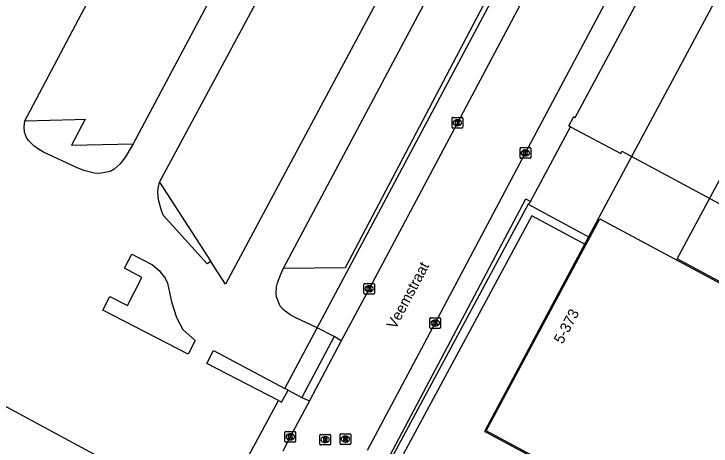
# Model space of a CAD drawing. Extents: x 159489 to 160304, y 383826 to 384530.
# Drawn here: x 159664 to 159729.6, y 384334.8 to 384375.4 of the extents above; entities that cross this region are included whole.
import ezdxf

# ---------------------------------------------------------------- set-up
doc = ezdxf.new("R2010")
doc.units = 0
for name, color, linetype in [('IMGEO_Kolk', 7, 'Continuous'), ('IMGEO_Openbare_ruimte_label', 7, 'Continuous'), ('IMGEO_Pand', 7, 'Continuous'), ('IMGEO_Pand_nummerreeks', 7, 'Continuous'), ('IMGEO_Pand_overbouw', 7, 'Continuous'), ('IMGEO_Parkeervlak_gesloten', 7, 'Continuous'), ('IMGEO_Rijbaan_lokaal_gesloten', 7, 'Continuous'), ('IMGEO_Rijbaan_lokaal_open', 7, 'Continuous'), ('IMGEO_Rioolput', 7, 'Continuous'), ('IMGEO_Voetpad_gesloten', 7, 'Continuous'), ('IMGEO_Voetpad_halfverhard', 7, 'Continuous'), ('IMGEO_Voetpad_open', 7, 'Continuous')]:
    doc.layers.add(name, color=color, linetype=linetype)

msp = doc.modelspace()

# ---------------------------------------------------------------- linework, layer by layer
at = {"layer": 'IMGEO_Kolk'}
for p, q in [((159705.266, 384364.765), (159705.266, 384365.617)), ((159705.341, 384365.691), (159706.193, 384365.691)), ((159705.754, 384365.471), (159705.779, 384365.471)), ((159706.267, 384365.617), (159706.267, 384364.765)), ((159706.193, 384364.691), (159705.341, 384364.691)), ((159705.777, 384364.911), (159705.752, 384364.911)), ((159711.667, 384361.925), (159711.667, 384362.777)), ((159711.742, 384362.851), (159712.594, 384362.851)), ((159712.668, 384362.777), (159712.668, 384361.925)), ((159712.178, 384362.071), (159712.153, 384362.071)), ((159712.155, 384362.631), (159712.18, 384362.631)), ((159712.594, 384361.851), (159711.742, 384361.851)), ((159696.963, 384349.157), (159696.963, 384350.009)), ((159697.038, 384350.083), (159697.89, 384350.083)), ((159697.451, 384349.863), (159697.476, 384349.863)), ((159697.964, 384350.009), (159697.964, 384349.157)), ((159697.89, 384349.083), (159697.038, 384349.083)), ((159697.474, 384349.303), (159697.449, 384349.303)), ((159703.181, 384345.935), (159703.181, 384346.787)), ((159703.256, 384346.861), (159704.108, 384346.861)), ((159703.669, 384346.641), (159703.694, 384346.641)), ((159704.182, 384346.787), (159704.182, 384345.935)), ((159704.108, 384345.861), (159703.256, 384345.861)), ((159703.692, 384346.081), (159703.667, 384346.081)), ((159689.542, 384335.241), (159689.542, 384336.093)), ((159689.617, 384336.167), (159690.469, 384336.167)), ((159690.03, 384335.947), (159690.055, 384335.947)), ((159690.543, 384336.093), (159690.543, 384335.241)), ((159690.469, 384335.167), (159689.617, 384335.167)), ((159690.053, 384335.387), (159690.028, 384335.387))]:
    msp.add_line(p, q, dxfattribs=at)
for points in [[(159705.266, 384364.765), (159705.266, 384365.617)], [(159705.341, 384365.691), (159706.193, 384365.691)], [(159705.587, 384365.391), (159705.71, 384365.391), (159705.71, 384365.24), (159705.84, 384365.391), (159706.004, 384365.391), (159705.858, 384365.24), (159706.011, 384364.991), (159705.859, 384364.991), (159705.774, 384365.155), (159705.71, 384365.088), (159705.71, 384364.991), (159705.587, 384364.991), (159705.587, 384365.391)], [(159706.267, 384365.617), (159706.267, 384364.765)], [(159706.193, 384364.691), (159705.341, 384364.691)], [(159711.667, 384361.925), (159711.667, 384362.777)], [(159711.742, 384362.851), (159712.594, 384362.851)], [(159712.668, 384362.777), (159712.668, 384361.925)], [(159711.988, 384362.551), (159712.111, 384362.551), (159712.111, 384362.4), (159712.241, 384362.551), (159712.405, 384362.551), (159712.259, 384362.4), (159712.412, 384362.151), (159712.26, 384362.151), (159712.175, 384362.315), (159712.111, 384362.248), (159712.111, 384362.151), (159711.988, 384362.151), (159711.988, 384362.551)], [(159712.594, 384361.851), (159711.742, 384361.851)], [(159696.963, 384349.157), (159696.963, 384350.009)], [(159697.038, 384350.083), (159697.89, 384350.083)], [(159697.284, 384349.783), (159697.407, 384349.783), (159697.407, 384349.632), (159697.537, 384349.783), (159697.701, 384349.783), (159697.555, 384349.632), (159697.708, 384349.383), (159697.556, 384349.383), (159697.471, 384349.547), (159697.407, 384349.48), (159697.407, 384349.383), (159697.284, 384349.383), (159697.284, 384349.783)], [(159697.964, 384350.009), (159697.964, 384349.157)], [(159697.89, 384349.083), (159697.038, 384349.083)], [(159703.181, 384345.935), (159703.181, 384346.787)], [(159703.256, 384346.861), (159704.108, 384346.861)], [(159703.502, 384346.561), (159703.625, 384346.561), (159703.625, 384346.41), (159703.755, 384346.561), (159703.919, 384346.561), (159703.773, 384346.41), (159703.926, 384346.161), (159703.774, 384346.161), (159703.689, 384346.325), (159703.625, 384346.258), (159703.625, 384346.161), (159703.502, 384346.161), (159703.502, 384346.561)], [(159704.182, 384346.787), (159704.182, 384345.935)], [(159704.108, 384345.861), (159703.256, 384345.861)], [(159689.542, 384335.241), (159689.542, 384336.093)], [(159689.617, 384336.167), (159690.469, 384336.167)], [(159689.863, 384335.867), (159689.986, 384335.867), (159689.986, 384335.716), (159690.116, 384335.867), (159690.28, 384335.867), (159690.134, 384335.716), (159690.287, 384335.467), (159690.135, 384335.467), (159690.05, 384335.631), (159689.986, 384335.564), (159689.986, 384335.467), (159689.863, 384335.467), (159689.863, 384335.867)], [(159690.543, 384336.093), (159690.543, 384335.241)], [(159690.469, 384335.167), (159689.617, 384335.167)]]:
    msp.add_lwpolyline(points, dxfattribs=at)
for centre, start, end in [((159705.343, 384365.615), 91.55205, 178.44795), ((159705.343, 384365.615), 91.55205, 178.44795), ((159706.191, 384365.615), 1.55205, 88.44795), ((159706.191, 384365.615), 1.55205, 88.44795), ((159705.343, 384364.767), 181.55205, 268.44795), ((159705.343, 384364.767), 181.55205, 268.44795), ((159706.191, 384364.767), 271.55205, 358.44795), ((159706.191, 384364.767), 271.55205, 358.44795), ((159711.744, 384362.775), 91.55205, 178.44795), ((159711.744, 384362.775), 91.55205, 178.44795), ((159712.592, 384362.775), 1.55205, 88.44795), ((159712.592, 384362.775), 1.55205, 88.44795), ((159711.744, 384361.927), 181.55205, 268.44795), ((159711.744, 384361.927), 181.55205, 268.44795), ((159712.592, 384361.927), 271.55205, 358.44795), ((159712.592, 384361.927), 271.55205, 358.44795), ((159697.04, 384350.007), 91.55205, 178.44795), ((159697.04, 384350.007), 91.55205, 178.44795), ((159697.888, 384350.007), 1.55205, 88.44795), ((159697.888, 384350.007), 1.55205, 88.44795), ((159697.04, 384349.159), 181.55205, 268.44795), ((159697.04, 384349.159), 181.55205, 268.44795), ((159697.888, 384349.159), 271.55205, 358.44795), ((159697.888, 384349.159), 271.55205, 358.44795), ((159703.258, 384346.785), 91.55205, 178.44795), ((159703.258, 384346.785), 91.55205, 178.44795), ((159704.106, 384346.785), 1.55205, 88.44795), ((159704.106, 384346.785), 1.55205, 88.44795), ((159703.258, 384345.937), 181.55205, 268.44795), ((159703.258, 384345.937), 181.55205, 268.44795), ((159704.106, 384345.937), 271.55205, 358.44795), ((159704.106, 384345.937), 271.55205, 358.44795), ((159689.619, 384336.091), 91.55205, 178.44795), ((159689.619, 384336.091), 91.55205, 178.44795), ((159690.467, 384336.091), 1.55205, 88.44795), ((159690.467, 384336.091), 1.55205, 88.44795), ((159689.619, 384335.243), 181.55205, 268.44795), ((159689.619, 384335.243), 181.55205, 268.44795), ((159690.467, 384335.243), 271.55205, 358.44795), ((159690.467, 384335.243), 271.55205, 358.44795)]:
    msp.add_arc(centre, 0.0765, start, end, dxfattribs=at)
for centre, major_axis, ratio, start_param, end_param in [((159705.753, 384365.191), (-0.387, 0.002), 0.722429, 4.712389, 7.853982), ((159705.778, 384365.191), (-0.39, 0.002), 0.717154, 1.570796, 4.712389), ((159712.154, 384362.351), (-0.387, 0.002), 0.722429, 4.712389, 7.853982), ((159712.179, 384362.351), (-0.39, 0.002), 0.717154, 1.570796, 4.712389), ((159697.45, 384349.583), (-0.387, 0.002), 0.722429, 4.712389, 7.853982), ((159697.475, 384349.583), (-0.39, 0.002), 0.717154, 1.570796, 4.712389), ((159703.668, 384346.361), (-0.387, 0.002), 0.722429, 4.712389, 7.853982), ((159703.693, 384346.361), (-0.39, 0.002), 0.717154, 1.570796, 4.712389), ((159690.029, 384335.667), (-0.387, 0.002), 0.722429, 4.712389, 7.853982), ((159690.054, 384335.667), (-0.39, 0.002), 0.717154, 1.570796, 4.712389)]:
    msp.add_ellipse(centre, major_axis=major_axis, ratio=ratio, start_param=start_param, end_param=end_param, dxfattribs=at)
at = {"layer": 'IMGEO_Pand'}
for points in [[(159716.4, 384364.81), (159716.246, 384364.892), (159716.722, 384365.762), (159716.859, 384365.689), (159735.43, 384400.212)], [(159716.4, 384364.81), (159721.137, 384362.285), (159721.26, 384362.516), (159807.547, 384316.187)], [(159617.084, 384363.924), (159617.547, 384363.691), (159618.727, 384363.096), (159618.493, 384362.659), (159623.062, 384360.208), (159623.309, 384360.657), (159624.059, 384360.245), (159623.816, 384359.804), (159682.896, 384327.942)], [(159718.221, 384354.406), (159719.159, 384356.157), (159745.463, 384342.08), (159744.495, 384340.27)], [(159717.843, 384353.7), (159718.221, 384354.406)], [(159744.117, 384339.565), (159734.794, 384322.143), (159708.49, 384336.235), (159717.843, 384353.7)]]:
    msp.add_lwpolyline(points, dxfattribs=at)
at = {"layer": 'IMGEO_Pand_overbouw'}
for points in [[(159772.845, 384392.873), (159746.364, 384407.132), (159719.057, 384356.211), (159708.316, 384336.181), (159708.428, 384336.121), (159728.589, 384325.319), (159734.596, 384322.101), (159734.859, 384321.96), (159745.598, 384342.008)], [(159738.212, 384346.096), (159726.464, 384352.384), (159749.757, 384395.713), (159761.464, 384389.436)], [(159745.463, 384342.08), (159744.495, 384340.27), (159744.117, 384339.565), (159734.794, 384322.143), (159708.49, 384336.235), (159717.843, 384353.7), (159718.221, 384354.406), (159719.159, 384356.157)]]:
    msp.add_lwpolyline(points, close=True, dxfattribs=at)
at = {"layer": 'IMGEO_Parkeervlak_gesloten'}
for points in [[(159689.415, 384351.507), (159695.239, 384351.569), (159708.865, 384377.474), (159703.07, 384377.2)], [(159665.072, 384365.355), (159669.77, 384365.497), (159670.746, 384365.527), (159669.452, 384363.069), (159675.243, 384363.209)], [(159677.739, 384359.604), (159682.548, 384352.155)]]:
    msp.add_lwpolyline(points, dxfattribs=at)
at = {"layer": 'IMGEO_Rijbaan_lokaal_gesloten'}
for points in [[(159697.323, 384334.416), (159703.682, 384346.361), (159712.168, 384362.351), (159726.086, 384388.453), (159715.08, 384394.302), (159699.103, 384402.825), (159698.719, 384403.028)], [(159711.677, 384376.272), (159705.767, 384365.191), (159697.464, 384349.583), (159694.841, 384344.687)], [(159694.841, 384344.687), (159691.838, 384339.042)], [(159691.838, 384339.042), (159690.043, 384335.667), (159689.333, 384334.311)]]:
    msp.add_lwpolyline(points, dxfattribs=at)
at = {"layer": 'IMGEO_Rijbaan_lokaal_open'}
for points in [[(159665.072, 384365.355), (159665.311, 384365.821), (159675.733, 384385.513), (159678.738, 384385.659)], [(159687.417, 384386.081), (159675.243, 384363.209)], [(159677.739, 384359.604), (159691.369, 384384.932)], [(159698.84, 384377.821), (159683.929, 384350.016), (159682.548, 384352.155)], [(159689.415, 384351.507), (159703.07, 384377.2)], [(159675.243, 384363.209), (159674.888, 384362.565), (159674.521, 384361.969), (159674.029, 384361.331), (159673.472, 384360.833), (159673.085, 384360.615), (159672.07, 384360.408), (159671.586, 384360.438), (159670.614, 384360.692), (159669.925, 384360.97), (159666.812, 384362.436), (159666.339, 384362.706), (159665.895, 384363.003), (159665.361, 384363.549), (159665.216, 384363.794), (159665.035, 384364.301), (159664.99, 384364.806), (159665.072, 384365.355)], [(159682.548, 384352.155), (159682.228, 384351.922), (159678.065, 384356.505), (159677.918, 384356.933), (159677.785, 384357.366), (159677.677, 384357.808), (159677.604, 384358.26), (159677.584, 384358.715), (159677.632, 384359.163), (159677.739, 384359.604)], [(159681.092, 384344.714), (159680.439, 384343.442), (159672.403, 384347.567), (159673.071, 384348.868), (159674.725, 384348.019), (159676.079, 384350.656), (159674.425, 384351.505), (159675.114, 384352.847), (159677.066, 384351.845), (159677.687, 384351.314), (159678.254, 384350.572), (159678.491, 384350.108), (159678.873, 384348.357), (159679.326, 384346.873), (159679.938, 384345.765), (159681.092, 384344.714)], [(159692.573, 384345.906), (159690.578, 384346.856), (159690.017, 384347.143), (159689.398, 384347.593), (159689.096, 384347.961), (159688.743, 384348.821), (159688.704, 384349.145), (159688.744, 384349.77), (159688.825, 384350.131), (159689.138, 384350.948), (159689.415, 384351.507)], [(159689.536, 384340.195), (159692.573, 384345.906)], [(159688.942, 384339.078), (159682.171, 384342.553), (159682.809, 384343.795), (159689.536, 384340.195)], [(159682.896, 384327.942), (159688.942, 384339.078)]]:
    msp.add_lwpolyline(points, dxfattribs=at)
at = {"layer": 'IMGEO_Rioolput'}
for p, q in [((159692.82, 384334.973), (159692.82, 384335.825)), ((159692.895, 384335.899), (159693.747, 384335.899)), ((159693.821, 384335.825), (159693.821, 384334.973)), ((159694.727, 384335.027), (159694.727, 384335.879)), ((159694.802, 384335.953), (159695.654, 384335.953)), ((159695.728, 384335.879), (159695.728, 384335.027)), ((159693.331, 384335.119), (159693.306, 384335.119)), ((159693.308, 384335.679), (159693.333, 384335.679)), ((159695.238, 384335.173), (159695.213, 384335.173)), ((159695.215, 384335.733), (159695.24, 384335.733)), ((159693.747, 384334.899), (159692.895, 384334.899)), ((159695.654, 384334.953), (159694.802, 384334.953))]:
    msp.add_line(p, q, dxfattribs=at)
for points in [[(159692.82, 384334.973), (159692.82, 384335.825)], [(159692.895, 384335.899), (159693.747, 384335.899)], [(159693.821, 384335.825), (159693.821, 384334.973)], [(159694.727, 384335.027), (159694.727, 384335.879)], [(159694.802, 384335.953), (159695.654, 384335.953)], [(159695.728, 384335.879), (159695.728, 384335.027)], [(159693.409, 384335.597), (159693.157, 384335.599), (159693.157, 384335.199)], [(159693.157, 384335.199), (159693.281, 384335.199), (159693.281, 384335.361), (159693.292, 384335.361)], [(159693.335, 384335.518), (159693.281, 384335.518), (159693.281, 384335.437)], [(159693.281, 384335.437), (159693.333, 384335.437)], [(159693.339, 384335.332), (159693.41, 384335.199), (159693.55, 384335.199), (159693.485, 384335.325)], [(159695.316, 384335.651), (159695.064, 384335.653), (159695.064, 384335.253)], [(159695.064, 384335.253), (159695.188, 384335.253), (159695.188, 384335.415), (159695.199, 384335.415)], [(159695.242, 384335.572), (159695.188, 384335.572), (159695.188, 384335.491)], [(159695.188, 384335.491), (159695.24, 384335.491)], [(159695.246, 384335.386), (159695.317, 384335.253), (159695.457, 384335.253), (159695.392, 384335.379)], [(159693.747, 384334.899), (159692.895, 384334.899)], [(159695.654, 384334.953), (159694.802, 384334.953)]]:
    msp.add_lwpolyline(points, dxfattribs=at)
for centre, radius, start, end in [((159692.897, 384335.823), 0.0765, 91.55205, 178.44795), ((159692.897, 384335.823), 0.0765, 91.55205, 178.44795), ((159693.745, 384335.823), 0.0765, 1.55205, 88.44795), ((159693.745, 384335.823), 0.0765, 1.55205, 88.44795), ((159694.804, 384335.877), 0.0765, 91.55205, 178.44795), ((159694.804, 384335.877), 0.0765, 91.55205, 178.44795), ((159695.652, 384335.877), 0.0765, 1.55205, 88.44795), ((159695.652, 384335.877), 0.0765, 1.55205, 88.44795), ((159693.291, 384335.308), 0.0533, 26.02933, 88.69889), ((159693.317, 384335.626), 0.19, 274.7715, 282.96867), ((159693.341, 384335.422), 0.0964, 77.00612, 93.18647), ((159693.355, 384335.479), 0.0378, 276.66336, 79.67722), ((159693.408, 384335.487), 0.109, 350.36119, 89.41601), ((159693.406, 384335.487), 0.112, 277.58423, 350.98172), ((159693.39, 384335.272), 0.108, 29.51342, 73.79051), ((159695.198, 384335.362), 0.0533, 26.02933, 88.69889), ((159695.224, 384335.68), 0.19, 274.7715, 282.96867), ((159695.248, 384335.476), 0.0964, 77.00612, 93.18647), ((159695.262, 384335.533), 0.0378, 276.66336, 79.67722), ((159695.315, 384335.541), 0.109, 350.36119, 89.41601), ((159695.313, 384335.541), 0.112, 277.58423, 350.98172), ((159695.297, 384335.326), 0.108, 29.51342, 73.79051), ((159692.897, 384334.975), 0.0765, 181.55205, 268.44795), ((159692.897, 384334.975), 0.0765, 181.55205, 268.44795), ((159693.745, 384334.975), 0.0765, 271.55205, 358.44795), ((159693.745, 384334.975), 0.0765, 271.55205, 358.44795), ((159694.804, 384335.029), 0.0765, 181.55205, 268.44795), ((159694.804, 384335.029), 0.0765, 181.55205, 268.44795), ((159695.652, 384335.029), 0.0765, 271.55205, 358.44795), ((159695.652, 384335.029), 0.0765, 271.55205, 358.44795)]:
    msp.add_arc(centre, radius, start, end, dxfattribs=at)
for centre, major_axis, ratio, start_param, end_param in [((159693.307, 384335.399), (-0.387, 0.002), 0.722429, 4.712389, 7.853982), ((159693.332, 384335.399), (-0.39, 0.002), 0.717154, 1.570796, 4.712389), ((159695.214, 384335.453), (-0.387, 0.002), 0.722429, 4.712389, 7.853982), ((159695.239, 384335.453), (-0.39, 0.002), 0.717154, 1.570796, 4.712389)]:
    msp.add_ellipse(centre, major_axis=major_axis, ratio=ratio, start_param=start_param, end_param=end_param, dxfattribs=at)
at = {"layer": 'IMGEO_Voetpad_gesloten'}
msp.add_lwpolyline([(159717.843, 384353.7), (159712.762, 384356.443), (159700.707, 384334.064), (159726.866, 384319.977), (159741.046, 384317.91), (159797.007, 384309.896), (159800.092, 384309.462), (159781.262, 384319.609), (159744.117, 384339.565)], dxfattribs=at)
at = {"layer": 'IMGEO_Voetpad_halfverhard'}
msp.add_lwpolyline([(159712.442, 384357.532), (159718.221, 384354.406)], dxfattribs=at)
at = {"layer": 'IMGEO_Voetpad_open'}
for points in [[(159692.573, 384345.906), (159709.411, 384377.5)], [(159712.638, 384357.799), (159716.4, 384364.81)], [(159699.16, 384333.403), (159712.207, 384358.023), (159712.638, 384357.799)], [(159712.442, 384357.532), (159699.61, 384333.72), (159726.44, 384319.286), (159726.801, 384319.234)], [(159712.638, 384357.799), (159712.442, 384357.532)], [(159694.163, 384345.083), (159692.573, 384345.906)], [(159694.163, 384345.083), (159691.141, 384339.376)], [(159694.841, 384344.687), (159694.163, 384345.083)], [(159688.942, 384339.078), (159689.212, 384338.929), (159689.84, 384340.04)], [(159689.84, 384340.04), (159689.536, 384340.195)], [(159689.84, 384340.04), (159691.141, 384339.376)], [(159691.141, 384339.376), (159691.838, 384339.042)]]:
    msp.add_lwpolyline(points, dxfattribs=at)

# ---------------------------------------------------------------- texts
at = {"layer": 'IMGEO_Openbare_ruimte_label'}
msp.add_text('Veemstraat', height=1, rotation=62.02527, dxfattribs=at).set_placement((159699.942, 384345.717))
at = {"layer": 'IMGEO_Pand_nummerreeks'}
msp.add_text('5-373', height=1, rotation=61.82788, dxfattribs=at).set_placement((159715.658, 384344.324))

doc.saveas('drawing.dxf')
